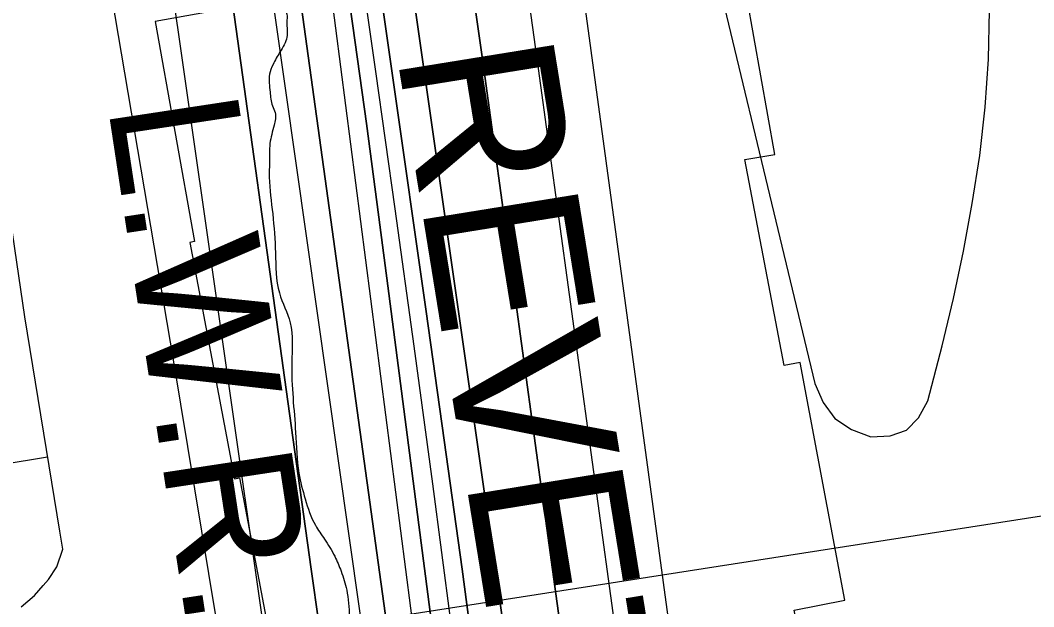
# Model space of a CAD drawing. Extents: x 3419139 to 3457078, y 540382 to 565875.
# Drawn here: x 3437891 to 3438539, y 548012 to 548386 of the extents above; entities that cross this region are included whole.
import ezdxf

# ---------------------------------------------------------------- set-up
doc = ezdxf.new("R2010")
doc.units = 0
for name, color, linetype in [('V-RIVR-EDGE', 7, 'Continuous'), ('V-RIVR-RANG', 7, 'Continuous'), ('V-ROAD-CNTR', 7, 'Continuous'), ('V-RRAP-RVMT', 7, 'Continuous'), ('V-RRAP-RVMT-IDEN', 7, 'Continuous'), ('V-TOPO-DPTH', 7, 'Continuous'), ('V-TOPO-MAJR', 7, 'Continuous'), ('V-TOPO-MINR', 7, 'Continuous'), ('V-TOPO-WATR', 7, 'Continuous'), ('V-TOPO-WATR-IDEN', 7, 'Continuous')]:
    doc.layers.add(name, color=color, linetype=linetype)

msp = doc.modelspace()

# ---------------------------------------------------------------- linework, layer by layer
at = {"layer": 'V-RIVR-EDGE'}
msp.add_spline([(3438029.6, 548401.43), (3438045.73, 548402.06), (3438053.4, 548398.75), (3438061.79, 548390.32), (3438061.77, 548385.2), (3438061.75, 548375.7), (3438057.34, 548366.21), (3438052.93, 548358.17), (3438050.73, 548351.97), (3438051.06, 548340.63), (3438052.5, 548331.86), (3438054.32, 548327.47), (3438053.57, 548319.42), (3438050.98, 548307.73), (3438050.59, 548295.31), (3438050.56, 548286.17), (3438052.7, 548262.77), (3438054.46, 548237.91), (3438056.96, 548212.31), (3438063.86, 548193.29), (3438064.89, 548167.69), (3438067.34, 548123.09), (3438069.47, 548097.13), (3438073.45, 548080.67), (3438079.99, 548063.84), (3438085.82, 548055.05), (3438092.37, 548044.07), (3438096.37, 548034.56), (3438099.99, 548022.48), (3438101.78, 548005.66), (3438104.97, 547964.72), (3438108.52, 547922.3), (3438110.26, 547886.47), (3438114.23, 547867.46), (3438119.66, 547845.88), (3438125.12, 547835.26), (3438137.83, 547801.23), (3438150.88, 547759.89), (3438154.82, 547724.79), (3438158.04, 547698.46), (3438169.17, 547616.55), (3438172.41, 547594.25), (3438175.3, 547583.27), (3438178.2, 547571.93), (3438178.18, 547561.33), (3438178.15, 547552.56), (3438179.97, 547548.9), (3438186.55, 547549.25), (3438192.03, 547546.31), (3438193.11, 547541.19), (3438193.1, 547535.71), (3438190.9, 547531.33), (3438186.13, 547526.95), (3438185.75, 547521.84), (3438187.21, 547518.18), (3438190.12, 547513.05), (3438190.1, 547507.2), (3438190.09, 547500.62), (3438190.08, 547497.7), (3438185.31, 547491.5), (3438184.57, 547485.65), (3438186.01, 547476.51), (3438194.33, 547443.95), (3438199.03, 547422.74), (3438199, 547408.12), (3438201.16, 547394.22), (3438204.04, 547375.57), (3438203.99, 547358.76), (3438204.3, 547334.26), (3438206.07, 547310.13), (3438210.73, 547274.66), (3438218.3, 547230.05), (3438220.47, 547219.81), (3438225.94, 547215.77), (3438232.52, 547215.76), (3438232.87, 547211.37), (3438229.94, 547206.62), (3438229.92, 547198.95), (3438232.46, 547191.63), (3438235.37, 547186.14), (3438235.36, 547182.48), (3438234.97, 547173.35), (3438233.5, 547167.5), (3438230.2, 547164.22), (3438223.61, 547162.04), (3438223.97, 547157.29), (3438226.15, 547152.17), (3438229.07, 547150.33), (3438234.92, 547151.41), (3438243.69, 547152.85), (3438248.44, 547149.19), (3438249.88, 547140.04), (3438251.3, 547125.78), (3438250.55, 547117.01), (3438245.78, 547109.71), (3438239.19, 547106.81), (3438225.66, 547102.09), (3438222.36, 547099.17), (3438219.42, 547093.7), (3438217.2, 547082.73), (3438216.8, 547067.75), (3438218.96, 547055.68), (3438228.8, 547041.03), (3438234.26, 547034.81), (3438234.24, 547026.76), (3438234.23, 547019.82), (3438234.58, 547013.97), (3438237.12, 547005.55), (3438239.28, 546994.58), (3438242.56, 546990.92), (3438247.68, 546989.44), (3438253.51, 546981.75), (3438257.5, 546969.31), (3438259.67, 546959.44), (3438258.9, 546944.09), (3438254.86, 546937.52), (3438253.38, 546932.04), (3438253.37, 546924.73), (3438259.2, 546918.86), (3438262.47, 546912.28), (3438266.09, 546895.82), (3438272.63, 546878.99), (3438274.42, 546864.73), (3438272.92, 546851.2), (3438272.17, 546840.24), (3438274.72, 546839.87), (3438276.2, 546844.25), (3438280.23, 546850.45), (3438283.52, 546849.72), (3438283.88, 546845.33), (3438283.85, 546832.9), (3438282.36, 546823.4), (3438276.86, 546817.56), (3438271, 546811.36), (3438270.99, 546807.71), (3438272.79, 546798.57), (3438280.81, 546788.31), (3438282.27, 546788.67), (3438287.77, 546791.95), (3438291.78, 546790.11), (3438292.5, 546784.26), (3438292.13, 546781.34), (3438288.46, 546778.79), (3438285.53, 546773.68), (3438283.32, 546766.74), (3438282.92, 546755.41), (3438281.8, 546746.64), (3438286.87, 546723.96), (3438290.44, 546690.68), (3438295.81, 546645.34), (3438301.55, 546600), (3438307.65, 546556.49), (3438313.8, 546530.88), (3438318.89, 546519.54), (3438322.18, 546516.97), (3438327.66, 546516.96), (3438334.96, 546511.09), (3438335.65, 546496.47), (3438336, 546487.33), (3438324.64, 546477.49), (3438318.05, 546473.12), (3438311.08, 546463.26), (3438310.32, 546450.47), (3438315.29, 546393.07), (3438320.63, 546335.3), (3438324.19, 546295.08), (3438331.7, 546227.8), (3438340.67, 546159.42), (3438344.25, 546128.34), (3438362.26, 546020.82), (3438369.81, 545972.19), (3438381.01, 545918.42), (3438383.89, 545900.5), (3438384.97, 545890.63), (3438384.95, 545884.42), (3438385.28, 545868.33), (3438388.9, 545854.8), (3438393.3, 545838.05)], degree=3, dxfattribs=at)
at = {"layer": 'V-RIVR-RANG'}
msp.add_line((3437650.46, 547931.08), (3438638.6, 548084.6), dxfattribs=at)
at = {"layer": 'V-ROAD-CNTR'}
msp.add_line((3437879.32, 548102.73), (3437908.93, 548107.57), dxfattribs=at)
msp.add_lwpolyline([(3437892.14, 548011.85), (3437900.66, 548019.03), (3437906.18, 548025.31), (3437909.4, 548029.31), (3437914.79, 548037.36), (3437918.58, 548048.64), (3437916.69, 548060.1), (3437894.29, 548197.09), (3437866.82, 548383.28), (3437857.29, 548460.94), (3437848.38, 548545.49), (3437832.36, 548664.77), (3437812.51, 548790.83), (3437808.71, 548819.16), (3437807.22, 548831.32), (3437801.51, 548846.11), (3437777.86, 548883.74), (3437739.33, 548962.52), (3437732.85, 548984.46), (3437730.79, 548997.04), (3437731.74, 549005.01), (3437734.41, 549015.58), (3437740.62, 549028.44), (3437752.8, 549041.72)], dxfattribs=at)
at = {"layer": 'V-RRAP-RVMT'}
for points in [[(3438124.35, 547664.9), (3438298.16, 547695.94), (3438295.72, 547710.18), (3438351.3, 547720.32), (3438347.32, 547743.35), (3438388.36, 547750.7), (3438384.69, 547772.02), (3438425.72, 547779.36), (3438411.01, 547861.64), (3438413.73, 547862.2), (3438385.81, 548009.73), (3438418.27, 548016.04), (3438389.53, 548167.8), (3438379.4, 548165.89), (3438354.39, 548297.51), (3438373.5, 548300.83), (3438346.57, 548451.63), (3438342.71, 548450.88), (3438320.14, 548576.81), (3438332.4, 548578.99), (3438306.87, 548721.95), (3438308.9, 548722.31), (3438282.06, 548872.61)], [(3438095.31, 548839.26), (3438120.64, 548696.41), (3438099.96, 548692.62), (3438123.78, 548558.29), (3438010.58, 548538), (3438035.89, 548396.14), (3437977.67, 548385.76), (3438002.77, 548245.15), (3437999.71, 548244.57), (3438028.31, 548093.58), (3438031.56, 548094.25), (3438059.27, 547948.05), (3438065.08, 547949.13), (3438093.08, 547801.48), (3438099.68, 547802.76), (3438124.35, 547664.9)]]:
    msp.add_lwpolyline(points, dxfattribs=at)
at = {"layer": 'V-TOPO-DPTH'}
for points in [[(3438264.38, 547196.35), (3438200.19, 547651.1), (3438196.61, 547676.8), (3438193.09, 547702.51), (3438189.65, 547728.24), (3438186.27, 547753.96), (3438126.31, 548216.88), (3438119.5, 548268.68), (3438112.56, 548320.46), (3438105.41, 548372.21), (3438098.13, 548423.94), (3438085.45, 548512.82), (3438084.39, 548520.09), (3438083.28, 548527.36), (3438082.12, 548534.63), (3438080.93, 548541.88), (3438071.72, 548596.48), (3438065.83, 548631.02), (3438059.89, 548665.55), (3438053.83, 548700.07), (3438047.72, 548734.57), (3437954.74, 549254.38)], [(3438264.38, 547196.35), (3438200.19, 547651.1), (3438196.61, 547676.8), (3438193.09, 547702.51), (3438189.65, 547728.24), (3438186.27, 547753.96), (3438126.31, 548216.88), (3438119.5, 548268.68), (3438112.56, 548320.46), (3438105.41, 548372.21), (3438098.13, 548423.94), (3438085.45, 548512.82), (3438084.39, 548520.09), (3438083.28, 548527.36), (3438082.12, 548534.63), (3438080.93, 548541.88), (3438071.72, 548596.48), (3438065.83, 548631.02), (3438059.89, 548665.55), (3438053.83, 548700.07), (3438047.72, 548734.57), (3437954.74, 549254.38)], [(3438144.91, 547531), (3438135.63, 547611.22), (3438130.84, 547651.23), (3438125.83, 547691.22), (3438120.49, 547731.16), (3438114.93, 547771.07), (3438106.62, 547829.05), (3438096.79, 547897.93), (3438087.01, 547966.83), (3438077.33, 548035.73), (3438067.71, 548104.65), (3438018.87, 548456.12), (3438014.94, 548485.37), (3438011.18, 548514.65), (3438007.69, 548543.96), (3438004.38, 548573.3), (3437939.36, 549173.03)], [(3438046.83, 549059.95), (3438144.87, 548599.48), (3438151, 548569.92), (3438156.93, 548540.31), (3438162.56, 548510.65), (3438167.98, 548480.94), (3438173.08, 548451.18), (3438177.94, 548421.38), (3438182.45, 548391.53), (3438186.73, 548361.64), (3438265.96, 547784.14), (3438270.63, 547750.25), (3438275.35, 547716.37), (3438280.11, 547682.49), (3438284.91, 547648.62), (3438385.69, 546941.69)], [(3438046.83, 549059.95), (3438144.87, 548599.48), (3438151, 548569.92), (3438156.93, 548540.31), (3438162.56, 548510.65), (3438167.98, 548480.94), (3438173.08, 548451.18), (3438177.94, 548421.38), (3438182.45, 548391.53), (3438186.73, 548361.64), (3438265.96, 547784.14), (3438270.63, 547750.25), (3438275.35, 547716.37), (3438280.11, 547682.49), (3438284.91, 547648.62), (3438385.69, 546941.69)], [(3437991.54, 548933.35), (3438051.83, 548524.53), (3438060.22, 548473.42), (3438165.61, 547710.29), (3438237.41, 547136.26), (3438265.79, 546904.61), (3438321.05, 546529.85), (3438408.25, 545983.03), (3438421.72, 545923.4), (3438435.06, 545838.24)], [(3437991.54, 548933.35), (3438051.83, 548524.53), (3438060.22, 548473.42), (3438165.61, 547710.29), (3438237.41, 547136.26), (3438265.79, 546904.61), (3438321.05, 546529.85), (3438408.25, 545983.03), (3438421.72, 545923.4), (3438435.06, 545838.24)], [(3438066.22, 548848.38), (3438113.66, 548589.18), (3438118.5, 548561.8), (3438123.13, 548534.38), (3438127.44, 548506.91), (3438131.53, 548479.41), (3438232.64, 547771.21), (3438234.07, 547761.11), (3438235.46, 547751), (3438236.82, 547740.89), (3438238.15, 547730.78), (3438240.34, 547713.91), (3438240.56, 547712.23), (3438240.78, 547710.55), (3438241.25, 547707.19), (3438243.53, 547691.29)], [(3438243.53, 547691.29), (3438241.25, 547707.19), (3438240.78, 547710.55), (3438240.56, 547712.23), (3438240.34, 547713.91), (3438238.15, 547730.78), (3438236.82, 547740.89), (3438235.46, 547751), (3438234.07, 547761.11), (3438232.64, 547771.21), (3438131.53, 548479.41), (3438127.44, 548506.91), (3438123.13, 548534.38), (3438118.5, 548561.8), (3438113.66, 548589.18), (3438066.22, 548848.38)], [(3438048.78, 548839.58), (3438062.62, 548762.44), (3438076.33, 548685.28), (3438097.42, 548565.56), (3438100.39, 548548.23), (3438103.24, 548530.88), (3438105.92, 548513.5), (3438108.49, 548496.11), (3438150.7, 548200.37), (3438162.27, 548118.14), (3438173.64, 548035.88), (3438184.68, 547953.57), (3438195.51, 547871.23), (3438213.3, 547733.94), (3438215.1, 547720.23), (3438216.94, 547706.53), (3438218.83, 547692.84), (3438220.75, 547679.15), (3438239.4, 547547.91)], [(3438239.4, 547547.91), (3438220.75, 547679.15), (3438218.83, 547692.84), (3438216.94, 547706.53), (3438215.1, 547720.23), (3438213.3, 547733.94), (3438195.51, 547871.23), (3438184.68, 547953.57), (3438173.64, 548035.88), (3438162.27, 548118.14), (3438150.7, 548200.37), (3438108.49, 548496.11), (3438105.92, 548513.5), (3438103.24, 548530.88), (3438100.39, 548548.23), (3438097.42, 548565.56), (3438076.33, 548685.28), (3438062.62, 548762.44), (3438048.78, 548839.58)]]:
    msp.add_lwpolyline(points, dxfattribs=at)
at = {"layer": 'V-TOPO-MAJR'}
msp.add_lwpolyline([(3438336.1, 547541.24), (3438314.15, 547688.35), (3438311.66, 547705.21), (3438309.22, 547722.07), (3438306.85, 547738.95), (3438304.51, 547755.83), (3438275.22, 547970.7), (3438262.08, 548066.92), (3438248.92, 548163.14), (3438235.73, 548259.36), (3438222.51, 548355.57), (3438200.03, 548519.01), (3438197.95, 548533.49), (3438195.75, 548547.94), (3438193.38, 548562.37), (3438042.18, 549185.94)], dxfattribs=at)
at = {"layer": 'V-TOPO-MINR'}
for points in [[(3437946.01, 549260.4), (3438062.3, 548591.22), (3438064.18, 548580.29), (3438066.05, 548569.36), (3438067.88, 548558.43), (3438069.7, 548547.49), (3438072.57, 548530.02), (3438073.28, 548525.6), (3438073.61, 548523.39), (3438073.93, 548521.17), (3438077.8, 548494.1), (3438080.01, 548478.34), (3438082.19, 548462.58), (3438084.3, 548446.81), (3438086.38, 548431.04), (3438172.76, 547763.98), (3438176.92, 547732.24), (3438181.15, 547700.5), (3438185.49, 547668.79), (3438189.9, 547637.08), (3438282.78, 546976.65)], [(3437954.74, 549254.38), (3438047.72, 548734.57), (3438053.83, 548700.07), (3438059.89, 548665.55), (3438065.83, 548631.02), (3438071.72, 548596.48), (3438080.93, 548541.88), (3438082.12, 548534.63), (3438083.28, 548527.36), (3438084.39, 548520.09), (3438085.45, 548512.82), (3438098.13, 548423.94), (3438105.41, 548372.21), (3438112.56, 548320.46), (3438119.5, 548268.68), (3438126.31, 548216.88), (3438186.27, 547753.96), (3438189.65, 547728.24), (3438193.09, 547702.51), (3438196.61, 547676.8), (3438200.19, 547651.1), (3438264.38, 547196.35)], [(3438127.07, 549225.87), (3438220.71, 548618.69), (3438225.54, 548586.83), (3438230.25, 548554.96), (3438234.78, 548523.06), (3438239.2, 548491.14), (3438342.35, 547731.3), (3438342.43, 547730.71), (3438342.91, 547727.32), (3438343.06, 547726.49), (3438344.01, 547720.95), (3438344.53, 547717.97), (3438345.04, 547714.99), (3438345.56, 547712.01), (3438346.08, 547709.03), (3438477.72, 546957.38)], [(3437897.97, 549204.26), (3437958.78, 548655.22), (3437961.47, 548630.73), (3437964.13, 548606.23), (3437966.73, 548581.73), (3437969.31, 548557.22), (3437971.83, 548533.04), (3437973.17, 548520.63), (3437974.58, 548508.22), (3437976.09, 548495.83), (3437977.67, 548483.45), (3437979.32, 548471.07), (3437980.99, 548458.7), (3437982.71, 548446.33), (3437984.46, 548433.97), (3438085.11, 547730.22), (3438088.22, 547707.81), (3438091.21, 547685.38), (3438094.03, 547662.93), (3438096.72, 547640.47), (3438166.56, 547036.4)], [(3437939.36, 549173.03), (3438004.38, 548573.3), (3438007.69, 548543.96), (3438011.18, 548514.65), (3438014.94, 548485.37), (3438018.87, 548456.12), (3438067.71, 548104.65), (3438077.33, 548035.73), (3438087.01, 547966.83), (3438096.79, 547897.93), (3438106.62, 547829.05), (3438114.93, 547771.07), (3438120.49, 547731.16), (3438125.83, 547691.22), (3438130.84, 547651.23), (3438135.63, 547611.22), (3438144.91, 547531)], [(3438385.69, 546941.69), (3438284.91, 547648.62), (3438280.11, 547682.49), (3438275.35, 547716.37), (3438270.63, 547750.25), (3438265.96, 547784.14), (3438186.73, 548361.64), (3438182.45, 548391.53), (3438177.94, 548421.38), (3438173.08, 548451.18), (3438167.98, 548480.94), (3438162.56, 548510.65), (3438156.93, 548540.31), (3438151, 548569.92), (3438144.87, 548599.48), (3438046.83, 549059.95)], [(3437988.45, 548891.55), (3438031.39, 548552.48), (3438033.55, 548535.73), (3438035.76, 548519), (3438038.05, 548502.27), (3438040.39, 548485.55), (3438121.54, 547914.81), (3438126.72, 547878.3), (3438131.89, 547841.78), (3438137.04, 547805.25), (3438142.18, 547768.73), (3438151.46, 547702.64), (3438151.95, 547699.16), (3438152.42, 547695.67), (3438152.88, 547692.19), (3438153.33, 547688.7), (3438160.79, 547629.98), (3438164.93, 547597.13), (3438169.01, 547564.27)], [(3438033.83, 548868.24), (3438044.05, 548811.78), (3438054.15, 548755.29), (3438064.1, 548698.78), (3438073.93, 548642.25), (3438089.21, 548553.72), (3438091.27, 548541.43), (3438093.27, 548529.12), (3438095.16, 548516.8), (3438096.97, 548504.47), (3438118.48, 548353.72), (3438130.83, 548265.98), (3438142.95, 548178.2), (3438154.73, 548090.39), (3438166.29, 548002.54), (3438199.79, 547743.95), (3438202.38, 547724.23), (3438205.01, 547704.52), (3438207.72, 547684.82), (3438210.48, 547665.12), (3438246.13, 547413.41)], [(3438066.22, 548848.38), (3438113.66, 548589.18), (3438118.5, 548561.8), (3438123.13, 548534.38), (3438127.44, 548506.91), (3438131.53, 548479.41), (3438232.64, 547771.21), (3438234.07, 547761.11), (3438235.46, 547751), (3438236.82, 547740.89), (3438238.15, 547730.78), (3438240.34, 547713.91), (3438240.56, 547712.23), (3438240.78, 547710.55), (3438241.25, 547707.19), (3438243.53, 547691.29)], [(3438048.78, 548839.58), (3438062.62, 548762.44), (3438076.33, 548685.28), (3438097.42, 548565.56), (3438100.39, 548548.23), (3438103.24, 548530.88), (3438105.92, 548513.5), (3438108.49, 548496.11), (3438150.7, 548200.37), (3438162.27, 548118.14), (3438173.64, 548035.88), (3438184.68, 547953.57), (3438195.51, 547871.23), (3438213.3, 547733.94), (3438215.1, 547720.23), (3438216.94, 547706.53), (3438218.83, 547692.84), (3438220.75, 547679.15), (3438239.4, 547547.91)], [(3437899.63, 548827.01), (3437908.79, 548739.38), (3437929.22, 548538.65), (3437931.33, 548519.82), (3437933.68, 548501.01), (3437936.41, 548482.26), (3437939.38, 548463.54), (3437989.26, 548168.19), (3438002.78, 548087.13), (3438016.08, 548006.04), (3438029.06, 547924.89), (3438041.81, 547843.71), (3438063.87, 547701.44), (3438065.36, 547691.36), (3438066.76, 547681.26), (3438068.01, 547671.15), (3438069.17, 547661.03), (3438082.08, 547541.04)], [(3438314.95, 548504.83), (3438398.96, 548154.53), (3438404.4, 548142.26), (3438411.86, 548132.11), (3438422.35, 548125.13), (3438434.85, 548120.26), (3438447.14, 548120.99), (3438457.6, 548124.59), (3438465.32, 548132.51), (3438471.21, 548143.31), (3438480.27, 548178.52), (3438487.49, 548208.68), (3438494.02, 548238.97), (3438499.51, 548269.47), (3438504.32, 548300.11), (3438507.74, 548330.89), (3438510.02, 548361.72), (3438510.59, 548392.63)]]:
    msp.add_lwpolyline(points, dxfattribs=at)
at = {"layer": 'V-TOPO-WATR'}
msp.add_lwpolyline([(3438435.06, 545838.24), (3438421.72, 545923.4), (3438408.25, 545983.03), (3438321.05, 546529.85), (3438265.79, 546904.61), (3438237.41, 547136.26), (3438165.61, 547710.29), (3438060.22, 548473.42), (3438051.83, 548524.53), (3437991.54, 548933.35)], dxfattribs=at)

# ---------------------------------------------------------------- texts
at = {"layer": 'V-RRAP-RVMT-IDEN'}
msp.add_text('REVET', height=100, rotation=279.19101, dxfattribs=at).set_placement((3438131.78, 548365.5))
at = {"layer": 'V-TOPO-WATR-IDEN'}
msp.add_text('L.W.R.P.', height=83, rotation=278.63831, dxfattribs=at).set_placement((3437947.28, 548332.14))

doc.saveas('drawing.dxf')
